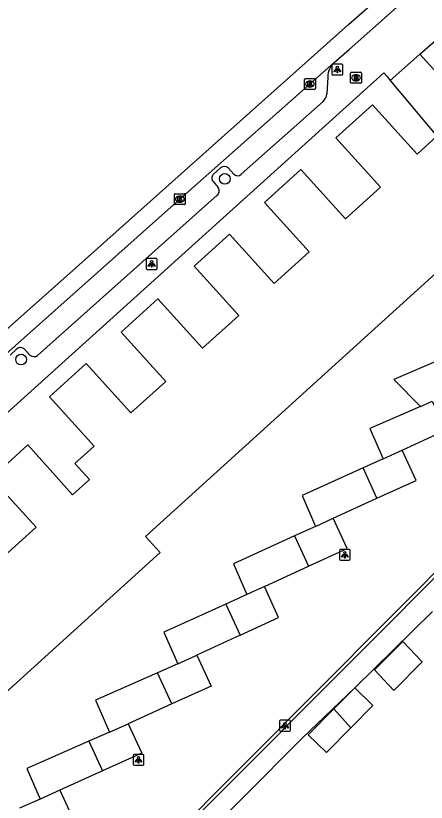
# Model space of a CAD drawing. Extents: x 162172 to 163187, y 382874 to 383684.
# Drawn here: x 162728.8 to 162766.4, y 383535.5 to 383607.5 of the extents above; entities that cross this region are included whole.
import ezdxf

# ---------------------------------------------------------------- set-up
doc = ezdxf.new("R2010")
doc.units = 0
for name, color, linetype in [('IMGEO_Boom', 7, 'Continuous'), ('IMGEO_Brandkraan', 7, 'Continuous'), ('IMGEO_Hek', 7, 'Continuous'), ('IMGEO_Kolk', 7, 'Continuous'), ('IMGEO_Lichtpunt', 7, 'Continuous'), ('IMGEO_Pand', 7, 'Continuous'), ('IMGEO_Rijbaan_lokaal_gesloten', 7, 'Continuous'), ('IMGEO_Rijbaan_lokaal_open', 7, 'Continuous'), ('IMGEO_Voetpad_open', 7, 'Continuous')]:
    doc.layers.add(name, color=color, linetype=linetype)

msp = doc.modelspace()

# ---------------------------------------------------------------- linework, layer by layer
at = {"layer": 'IMGEO_Boom'}
for centre in [(162747.947, 383592.599), (162729.282, 383576.051)]:
    msp.add_circle(centre, 0.489, dxfattribs=at)
at = {"layer": 'IMGEO_Brandkraan'}
for p, q in [((162759.45, 383601.44), (162759.45, 383602.292)), ((162759.525, 383602.366), (162760.377, 383602.366)), ((162759.938, 383602.146), (162759.963, 383602.146)), ((162760.451, 383602.292), (162760.451, 383601.44)), ((162759.961, 383601.586), (162759.936, 383601.586)), ((162760.377, 383601.366), (162759.525, 383601.366))]:
    msp.add_line(p, q, dxfattribs=at)
for points in [[(162759.45, 383601.44), (162759.45, 383602.292)], [(162759.525, 383602.366), (162760.377, 383602.366)], [(162760.451, 383602.292), (162760.451, 383601.44)], [(162759.798, 383602.066), (162759.798, 383601.666), (162760.011, 383601.666)], [(162760.029, 383602.066), (162759.798, 383602.066)], [(162759.977, 383601.985), (162759.923, 383601.985), (162759.923, 383601.909)], [(162759.923, 383601.909), (162759.976, 383601.909)], [(162759.985, 383601.833), (162759.923, 383601.833), (162759.923, 383601.752)], [(162759.923, 383601.752), (162759.985, 383601.752)], [(162760.377, 383601.366), (162759.525, 383601.366)]]:
    msp.add_lwpolyline(points, dxfattribs=at)
for centre, radius, start, end in [((162759.527, 383602.29), 0.0765, 91.55205, 178.44795), ((162759.527, 383602.29), 0.0765, 91.55205, 178.44795), ((162760.375, 383602.29), 0.0765, 1.55205, 88.44795), ((162760.375, 383602.29), 0.0765, 1.55205, 88.44795), ((162759.527, 383601.442), 0.0765, 181.55205, 268.44795), ((162759.527, 383601.442), 0.0765, 181.55205, 268.44795), ((162759.978, 383601.947), 0.0379, 267.82845, 90.93552), ((162759.986, 383601.792), 0.0404, 269.87594, 90.50774), ((162760.017, 383601.917), 0.251, 268.66757, 293.53466), ((162760.033, 383601.921), 0.145, 59.4692, 91.53667), ((162760.058, 383601.968), 0.0922, 285.51372, 58.15012), ((162760.063, 383601.776), 0.105, 301.31148, 78.98903), ((162760.375, 383601.442), 0.0765, 271.55205, 358.44795), ((162760.375, 383601.442), 0.0765, 271.55205, 358.44795)]:
    msp.add_arc(centre, radius, start, end, dxfattribs=at)
for centre, major_axis, ratio, start_param, end_param in [((162759.937, 383601.866), (-0.387, 0.002), 0.722429, 4.712389, 7.853982), ((162759.962, 383601.866), (-0.39, 0.002), 0.717154, 1.570796, 4.712389)]:
    msp.add_ellipse(centre, major_axis=major_axis, ratio=ratio, start_param=start_param, end_param=end_param, dxfattribs=at)
at = {"layer": 'IMGEO_Hek'}
msp.add_lwpolyline([(162787.472, 383580.054), (162770.189, 383559.114), (162736.009, 383524.817), (162699.363, 383488.421)], dxfattribs=at)
at = {"layer": 'IMGEO_Kolk'}
for p, q in [((162755.235, 383600.867), (162755.235, 383601.719)), ((162755.31, 383601.793), (162756.162, 383601.793)), ((162755.723, 383601.573), (162755.748, 383601.573)), ((162756.236, 383601.719), (162756.236, 383600.867)), ((162756.162, 383600.793), (162755.31, 383600.793)), ((162755.746, 383601.013), (162755.721, 383601.013)), ((162743.323, 383590.319), (162743.323, 383591.171)), ((162743.398, 383591.245), (162744.25, 383591.245)), ((162743.811, 383591.025), (162743.836, 383591.025)), ((162744.324, 383591.171), (162744.324, 383590.319)), ((162744.25, 383590.245), (162743.398, 383590.245)), ((162743.834, 383590.465), (162743.809, 383590.465))]:
    msp.add_line(p, q, dxfattribs=at)
for points in [[(162755.235, 383600.867), (162755.235, 383601.719)], [(162755.31, 383601.793), (162756.162, 383601.793)], [(162755.556, 383601.493), (162755.679, 383601.493), (162755.679, 383601.342), (162755.809, 383601.493), (162755.973, 383601.493), (162755.827, 383601.342), (162755.98, 383601.093), (162755.828, 383601.093), (162755.743, 383601.257), (162755.679, 383601.19), (162755.679, 383601.093), (162755.556, 383601.093), (162755.556, 383601.493)], [(162756.236, 383601.719), (162756.236, 383600.867)], [(162756.162, 383600.793), (162755.31, 383600.793)], [(162743.323, 383590.319), (162743.323, 383591.171)], [(162743.398, 383591.245), (162744.25, 383591.245)], [(162743.644, 383590.945), (162743.767, 383590.945), (162743.767, 383590.794), (162743.897, 383590.945), (162744.061, 383590.945), (162743.915, 383590.794), (162744.068, 383590.545), (162743.916, 383590.545), (162743.831, 383590.709), (162743.767, 383590.642), (162743.767, 383590.545), (162743.644, 383590.545), (162743.644, 383590.945)], [(162744.324, 383591.171), (162744.324, 383590.319)], [(162744.25, 383590.245), (162743.398, 383590.245)]]:
    msp.add_lwpolyline(points, dxfattribs=at)
for centre, start, end in [((162755.312, 383601.717), 91.55205, 178.44795), ((162755.312, 383601.717), 91.55205, 178.44795), ((162756.16, 383601.717), 1.55205, 88.44795), ((162756.16, 383601.717), 1.55205, 88.44795), ((162755.312, 383600.869), 181.55205, 268.44795), ((162755.312, 383600.869), 181.55205, 268.44795), ((162756.16, 383600.869), 271.55205, 358.44795), ((162756.16, 383600.869), 271.55205, 358.44795), ((162743.4, 383591.169), 91.55205, 178.44795), ((162743.4, 383591.169), 91.55205, 178.44795), ((162744.248, 383591.169), 1.55205, 88.44795), ((162744.248, 383591.169), 1.55205, 88.44795), ((162743.4, 383590.321), 181.55205, 268.44795), ((162743.4, 383590.321), 181.55205, 268.44795), ((162744.248, 383590.321), 271.55205, 358.44795), ((162744.248, 383590.321), 271.55205, 358.44795)]:
    msp.add_arc(centre, 0.0765, start, end, dxfattribs=at)
for centre, major_axis, ratio, start_param, end_param in [((162755.722, 383601.293), (-0.387, 0.002), 0.722429, 4.712389, 7.853982), ((162755.747, 383601.293), (-0.39, 0.002), 0.717154, 1.570796, 4.712389), ((162743.81, 383590.745), (-0.387, 0.002), 0.722429, 4.712389, 7.853982), ((162743.835, 383590.745), (-0.39, 0.002), 0.717154, 1.570796, 4.712389)]:
    msp.add_ellipse(centre, major_axis=major_axis, ratio=ratio, start_param=start_param, end_param=end_param, dxfattribs=at)
at = {"layer": 'IMGEO_Lichtpunt'}
for p, q in [((162757.75, 383603.019), (162757.75, 383602.212)), ((162757.75, 383603.019), (162757.75, 383602.212)), ((162758.652, 383603.114), (162757.844, 383603.114)), ((162758.652, 383603.114), (162757.844, 383603.114)), ((162758.746, 383602.212), (162758.746, 383603.019)), ((162758.746, 383602.212), (162758.746, 383603.019)), ((162757.844, 383602.118), (162758.652, 383602.118)), ((162757.844, 383602.118), (162758.652, 383602.118)), ((162740.742, 383585.214), (162740.742, 383584.407)), ((162740.742, 383585.214), (162740.742, 383584.407)), ((162741.644, 383585.309), (162740.836, 383585.309)), ((162741.644, 383585.309), (162740.836, 383585.309)), ((162741.738, 383584.407), (162741.738, 383585.214)), ((162741.738, 383584.407), (162741.738, 383585.214)), ((162740.836, 383584.313), (162741.644, 383584.313)), ((162740.836, 383584.313), (162741.644, 383584.313)), ((162758.435, 383558.569), (162758.435, 383557.762)), ((162758.435, 383558.569), (162758.435, 383557.762)), ((162759.337, 383558.664), (162758.529, 383558.664)), ((162759.337, 383558.664), (162758.529, 383558.664)), ((162759.431, 383557.762), (162759.431, 383558.569)), ((162759.431, 383557.762), (162759.431, 383558.569)), ((162758.529, 383557.668), (162759.337, 383557.668)), ((162758.529, 383557.668), (162759.337, 383557.668)), ((162752.958, 383542.92), (162752.958, 383542.113)), ((162752.958, 383542.92), (162752.958, 383542.113)), ((162753.86, 383543.015), (162753.052, 383543.015)), ((162753.86, 383543.015), (162753.052, 383543.015)), ((162753.954, 383542.113), (162753.954, 383542.92)), ((162753.954, 383542.113), (162753.954, 383542.92)), ((162753.052, 383542.019), (162753.86, 383542.019)), ((162753.052, 383542.019), (162753.86, 383542.019)), ((162739.542, 383539.797), (162739.542, 383538.99)), ((162739.542, 383539.797), (162739.542, 383538.99)), ((162740.444, 383539.892), (162739.636, 383539.892)), ((162740.444, 383539.892), (162739.636, 383539.892)), ((162740.538, 383538.99), (162740.538, 383539.797)), ((162740.538, 383538.99), (162740.538, 383539.797)), ((162739.636, 383538.896), (162740.444, 383538.896)), ((162739.636, 383538.896), (162740.444, 383538.896))]:
    msp.add_line(p, q, dxfattribs=at)
for points in [[(162758.124, 383602.683), (162758.163, 383602.655), (162757.975, 383602.393), (162757.937, 383602.42), (162758.124, 383602.683)], [(162758.226, 383602.635), (162758.273, 383602.635), (162758.273, 383602.313), (162758.226, 383602.313), (162758.226, 383602.635)], [(162758.336, 383602.655), (162758.374, 383602.682), (162758.561, 383602.42), (162758.522, 383602.392), (162758.336, 383602.655)], [(162741.116, 383584.878), (162741.155, 383584.85), (162740.967, 383584.588), (162740.929, 383584.615), (162741.116, 383584.878)], [(162741.328, 383584.85), (162741.366, 383584.877), (162741.553, 383584.615), (162741.514, 383584.587), (162741.328, 383584.85)], [(162741.218, 383584.83), (162741.265, 383584.83), (162741.265, 383584.508), (162741.218, 383584.508), (162741.218, 383584.83)], [(162758.809, 383558.233), (162758.848, 383558.205), (162758.66, 383557.943), (162758.622, 383557.97), (162758.809, 383558.233)], [(162759.021, 383558.205), (162759.059, 383558.232), (162759.246, 383557.97), (162759.207, 383557.942), (162759.021, 383558.205)], [(162758.911, 383558.185), (162758.958, 383558.185), (162758.958, 383557.863), (162758.911, 383557.863), (162758.911, 383558.185)], [(162753.332, 383542.584), (162753.371, 383542.556), (162753.183, 383542.294), (162753.145, 383542.321), (162753.332, 383542.584)], [(162753.434, 383542.536), (162753.481, 383542.536), (162753.481, 383542.214), (162753.434, 383542.214), (162753.434, 383542.536)], [(162753.544, 383542.556), (162753.582, 383542.583), (162753.769, 383542.321), (162753.73, 383542.293), (162753.544, 383542.556)], [(162739.916, 383539.461), (162739.955, 383539.433), (162739.767, 383539.171), (162739.729, 383539.198), (162739.916, 383539.461)], [(162740.018, 383539.413), (162740.065, 383539.413), (162740.065, 383539.091), (162740.018, 383539.091), (162740.018, 383539.413)], [(162740.128, 383539.433), (162740.166, 383539.46), (162740.353, 383539.198), (162740.314, 383539.17), (162740.128, 383539.433)]]:
    msp.add_lwpolyline(points, dxfattribs=at)
for centre in [(162758.249, 383602.817), (162741.241, 383585.012), (162758.934, 383558.367), (162753.457, 383542.718), (162740.041, 383539.595)]:
    msp.add_circle(centre, 0.0994, dxfattribs=at)
for centre, start, end in [((162757.844, 383603.019), 90, 180), ((162757.844, 383603.019), 90, 180), ((162758.652, 383603.019), 0, 90), ((162758.652, 383603.019), 0, 90), ((162757.844, 383602.212), 180, 270), ((162757.844, 383602.212), 180, 270), ((162758.652, 383602.212), 270, 0), ((162758.652, 383602.212), 270, 360), ((162740.836, 383585.214), 90, 180), ((162740.836, 383585.214), 90, 180), ((162741.644, 383585.214), 0, 90), ((162741.644, 383585.214), 0, 90), ((162740.836, 383584.407), 180, 270), ((162740.836, 383584.407), 180, 270), ((162741.644, 383584.407), 270, 0), ((162741.644, 383584.407), 270, 360), ((162758.529, 383558.569), 90, 180), ((162758.529, 383558.569), 90, 180), ((162759.337, 383558.569), 0, 90), ((162759.337, 383558.569), 0, 90), ((162758.529, 383557.762), 180, 270), ((162758.529, 383557.762), 180, 270), ((162759.337, 383557.762), 270, 0), ((162759.337, 383557.762), 270, 360), ((162753.052, 383542.92), 90, 180), ((162753.052, 383542.92), 90, 180), ((162753.86, 383542.92), 0, 90), ((162753.86, 383542.92), 0, 90), ((162753.052, 383542.113), 180, 270), ((162753.052, 383542.113), 180, 270), ((162753.86, 383542.113), 270, 0), ((162753.86, 383542.113), 270, 360), ((162739.636, 383539.797), 90, 180), ((162739.636, 383539.797), 90, 180), ((162740.444, 383539.797), 0, 90), ((162740.444, 383539.797), 0, 90), ((162739.636, 383538.99), 180, 270), ((162739.636, 383538.99), 180, 270), ((162740.444, 383538.99), 270, 0), ((162740.444, 383538.99), 270, 360)]:
    msp.add_arc(centre, 0.0946, start, end, dxfattribs=at)
at = {"layer": 'IMGEO_Pand'}
for points in [[(162767.362, 383596.517), (162765.553, 383594.88), (162761.47, 383599.392), (162758.111, 383596.353), (162762.197, 383591.837), (162759.001, 383588.946), (162754.915, 383593.462), (162751.566, 383590.432), (162755.652, 383585.916), (162752.446, 383583.015), (162748.36, 383587.531), (162745.141, 383584.62), (162749.227, 383580.104), (162745.883, 383577.093), (162741.797, 383581.609), (162738.442, 383578.563), (162742.528, 383574.047), (162739.325, 383571.165), (162735.239, 383575.681), (162731.883, 383572.648), (162735.969, 383568.132), (162734.211, 383566.547), (162735.545, 383565.056), (162734.002, 383563.677), (162729.91, 383568.257), (162726.552, 383565.202), (162730.657, 383560.69), (162727.471, 383557.792)], [(162668.172, 383494.324), (162674.468, 383500), (162707.707, 383529.967), (162709.05, 383528.485), (162742.01, 383558.381), (162740.673, 383559.855), (162769.856, 383586.324), (162773.559, 383589.683)], [(162767.691, 383576.05), (162763.423, 383574.226), (162765.857, 383571.765)], [(162765.857, 383571.765), (162766.926, 383572.233), (162768.14, 383569.583)], [(162765.857, 383571.765), (162761.221, 383569.737), (162762.431, 383566.973)], [(162764.172, 383567.769), (162768.14, 383569.583)], [(162761.874, 383563.345), (162765.45, 383564.979), (162764.172, 383567.769)], [(162762.431, 383566.973), (162764.172, 383567.769)], [(162762.431, 383566.973), (162760.596, 383566.135)], [(162760.596, 383566.135), (162755.025, 383563.588), (162756.255, 383560.776)], [(162761.874, 383563.345), (162760.596, 383566.135)], [(162757.878, 383561.518), (162761.874, 383563.345)], [(162755.601, 383557.123), (162759.15, 383558.745), (162757.878, 383561.518)], [(162756.255, 383560.776), (162757.878, 383561.518)], [(162756.255, 383560.776), (162754.331, 383559.897)], [(162754.331, 383559.897), (162748.74, 383557.341), (162749.962, 383554.546)], [(162754.331, 383559.897), (162755.601, 383557.123)], [(162751.561, 383555.276), (162755.601, 383557.123)], [(162749.346, 383550.804), (162752.872, 383552.416), (162751.561, 383555.276)], [(162751.561, 383555.276), (162749.962, 383554.546)], [(162749.962, 383554.546), (162748.035, 383553.665)], [(162748.035, 383553.665), (162742.363, 383551.072), (162743.625, 383548.19)], [(162748.035, 383553.665), (162749.346, 383550.804)], [(162749.346, 383550.804), (162745.378, 383548.991)], [(162761.638, 383547.64), (162764.234, 383550.238), (162766.019, 383548.353), (162763.422, 383545.754), (162761.638, 383547.64)], [(162745.378, 383548.991), (162746.679, 383546.153), (162743.079, 383544.508)], [(162743.625, 383548.19), (162745.378, 383548.991)], [(162743.625, 383548.19), (162741.779, 383547.346)], [(162741.779, 383547.346), (162736.083, 383544.854), (162737.366, 383541.919)], [(162743.079, 383544.508), (162741.779, 383547.346)], [(162757.914, 383544.051), (162759.834, 383545.997)], [(162759.834, 383545.997), (162761.492, 383544.362), (162759.469, 383542.312)], [(162743.079, 383544.508), (162739.103, 383542.691)], [(162759.469, 383542.312), (162757.245, 383540.056), (162755.587, 383541.691), (162757.914, 383544.051)], [(162759.469, 383542.312), (162757.914, 383544.051)], [(162739.103, 383542.691), (162740.329, 383540.014), (162736.739, 383538.374)], [(162737.366, 383541.919), (162739.103, 383542.691)], [(162737.366, 383541.919), (162735.49, 383541.099)], [(162735.49, 383541.099), (162729.802, 383538.613), (162731.033, 383535.8)], [(162735.49, 383541.099), (162736.739, 383538.374)], [(162736.739, 383538.374), (162732.836, 383536.614)], [(162732.836, 383536.614), (162734.081, 383533.898), (162730.409, 383532.215)], [(162732.836, 383536.614), (162731.033, 383535.8)], [(162731.033, 383535.8), (162729.144, 383534.975)]]:
    msp.add_lwpolyline(points, dxfattribs=at)
at = {"layer": 'IMGEO_Rijbaan_lokaal_gesloten'}
for points in [[(162575.926, 383440.306), (162578.565, 383444.116), (162582.633, 383450.258), (162596.824, 383462.654), (162637.568, 383498.615), (162689.014, 383544.186), (162734.284, 383584.449), (162759.283, 383606.749), (162778.679, 383623.816), (162796.954, 383640.261), (162813.125, 383654.021), (162813.712, 383654.475)], [(162757.962, 383603.266), (162759.324, 383604.456), (162766.112, 383610.487), (162771.204, 383614.993)], [(162656.498, 383513.075), (162662.451, 383518.384), (162669.665, 383524.825), (162683.894, 383537.45), (162700.174, 383551.938), (162715.261, 383565.336), (162726.771, 383575.578), (162743.824, 383590.746), (162757.962, 383603.266)]]:
    msp.add_lwpolyline(points, dxfattribs=at)
at = {"layer": 'IMGEO_Rijbaan_lokaal_open'}
for points in [[(162765.814, 383604.025), (162763.095, 383601.608)], [(162782.64, 383585.421), (162771.076, 383598.223), (162765.814, 383604.025)], [(162763.095, 383601.608), (162767.362, 383596.517)], [(162688.137, 383479.847), (162689.577, 383481.14), (162691.809, 383481.476), (162735.856, 383525.085), (162769.966, 383559.316), (162787.269, 383580.28)]]:
    msp.add_lwpolyline(points, dxfattribs=at)
at = {"layer": 'IMGEO_Voetpad_open'}
for points in [[(162765.814, 383604.025), (162768.445, 383606.355)], [(162656.774, 383506.961), (162717.92, 383562.116), (162762.497, 383602.315), (162762.794, 383601.985), (162763.095, 383601.608)], [(162757.362, 383601.933), (162757.271, 383600.388)], [(162756.942, 383599.695), (162749.442, 383593.027)], [(162747.559, 383593.619), (162746.926, 383593.054)], [(162748.755, 383593.041), (162748.265, 383593.585)], [(162746.866, 383592.358), (162747.32, 383591.8)], [(162747.25, 383591.116), (162730.793, 383576.437)], [(162700.494, 383489.544), (162736.009, 383524.817), (162770.189, 383559.114), (162787.472, 383580.054)], [(162728.898, 383577.025), (162728.269, 383576.457)], [(162730.089, 383576.46), (162729.611, 383576.972)], [(162766.964, 383552.97), (162759.834, 383545.997)], [(162759.834, 383545.997), (162755.032, 383541.389), (162744.224, 383530.511), (162734.371, 383520.443)]]:
    msp.add_lwpolyline(points, dxfattribs=at)
for centre, radius, start, end in [((162759.241, 383601.889), 1.88, 132.88252, 178.65127), ((162756.28, 383600.434), 0.992, 311.8584, 357.34978), ((162747.895, 383593.248), 0.5, 42.30351, 132.18218), ((162747.241, 383592.676), 0.492, 129.82109, 220.32469), ((162749.106, 383593.385), 0.492, 224.486, 313.17913), ((162746.957, 383591.492), 0.476, 307.91973, 40.39375), ((162729.228, 383576.648), 0.501, 40.23899, 131.25862), ((162730.455, 383576.862), 0.543, 227.73402, 308.52355)]:
    msp.add_arc(centre, radius, start, end, dxfattribs=at)

doc.saveas('drawing.dxf')
